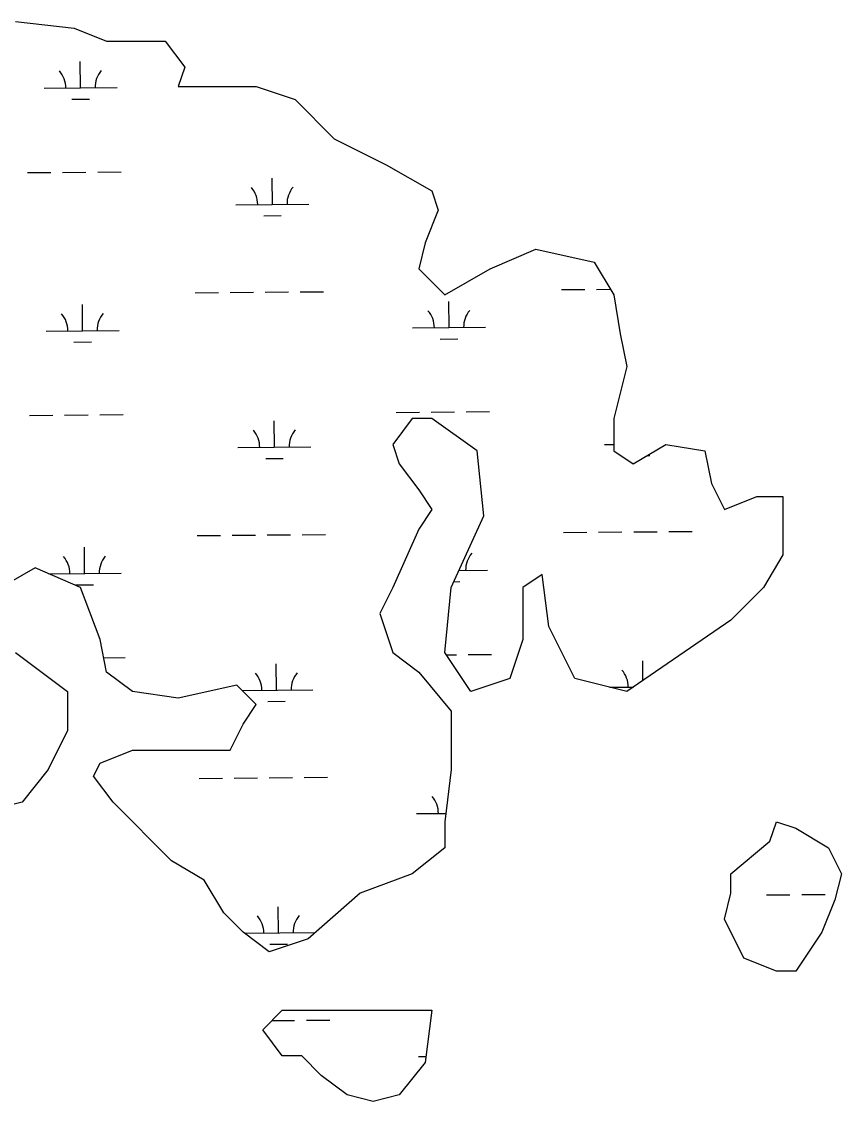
# Model space of a CAD drawing. Extents: x 3568792 to 3606828, y 529143 to 554785.
# Drawn here: x 3598946 to 3600069, y 550632 to 552112 of the extents above; entities that cross this region are included whole.
import ezdxf

# ---------------------------------------------------------------- set-up
doc = ezdxf.new("R2010")
doc.units = 0
doc.layers.add('V-TOPO-SHOR', color=7, linetype='Continuous')
doc.layers.add('V-WETL-SWMP', color=7, linetype='Continuous')

msp = doc.modelspace()

# ---------------------------------------------------------------- linework, layer by layer
at = {"layer": 'V-TOPO-SHOR'}
for p, q in [((3598937.5, 552111.7), (3599017.7, 552102.8)), ((3599017.7, 552102.8), (3599062.2, 552085)), ((3599062.2, 552085), (3599142.3, 552085)), ((3599142.3, 552085), (3599169.1, 552049.4)), ((3599169.1, 552049.4), (3599160.2, 552022.6)), ((3599160.2, 552022.6), (3599267, 552022.6)), ((3599267, 552022.6), (3599320.4, 552004.8)), ((3599320.4, 552004.8), (3599373.9, 551951.3)), ((3599373.9, 551951.3), (3599445.1, 551915.7)), ((3599445.1, 551915.7), (3599507.5, 551880)), ((3599507.5, 551880), (3599516.4, 551853.3)), ((3599516.4, 551853.3), (3599498.6, 551808.7)), ((3599498.6, 551808.7), (3599489.7, 551773.1)), ((3599587.6, 551773.1), (3599650, 551799.8)), ((3599650, 551799.8), (3599730.1, 551782)), ((3599489.7, 551773.1), (3599525.3, 551737.5)), ((3599525.3, 551737.5), (3599587.6, 551773.1)), ((3599730.1, 551782), (3599756.8, 551737.5)), ((3599756.8, 551737.5), (3599765.7, 551684)), ((3599765.7, 551684), (3599774.6, 551639.4)), ((3599774.6, 551639.4), (3599756.8, 551568.1)), ((3599480.7, 551568.1), (3599454, 551532.5)), ((3599507.5, 551568.1), (3599480.7, 551568.1)), ((3599569.8, 551523.6), (3599507.5, 551568.1)), ((3599756.8, 551568.1), (3599756.8, 551523.6)), ((3599454, 551532.5), (3599462.9, 551505.8)), ((3599578.7, 551434.5), (3599569.8, 551523.6)), ((3599756.8, 551523.6), (3599783.5, 551505.8)), ((3599783.5, 551505.8), (3599828.1, 551532.5)), ((3599828.1, 551532.5), (3599881.5, 551523.6)), ((3599881.5, 551523.6), (3599890.4, 551479)), ((3599462.9, 551505.8), (3599489.7, 551470.1)), ((3599890.4, 551479), (3599908.2, 551443.4)), ((3599489.7, 551470.1), (3599507.5, 551443.4)), ((3599908.2, 551443.4), (3599952.7, 551461.2)), ((3599952.7, 551461.2), (3599988.4, 551461.2)), ((3599988.4, 551461.2), (3599988.4, 551381)), ((3599507.5, 551443.4), (3599489.7, 551416.6)), ((3599534.2, 551336.4), (3599578.7, 551434.5)), ((3599489.7, 551416.6), (3599454, 551336.4)), ((3599988.4, 551381), (3599961.6, 551336.4)), ((3598964.2, 551363.2), (3598901.9, 551327.5)), ((3599026.6, 551336.4), (3598964.2, 551363.2)), ((3599658.9, 551354.3), (3599632.1, 551336.4)), ((3599667.8, 551283), (3599658.9, 551354.3)), ((3599053.3, 551265.1), (3599026.6, 551336.4)), ((3599454, 551336.4), (3599436.2, 551300.8)), ((3599525.3, 551247.3), (3599534.2, 551336.4)), ((3599632.1, 551336.4), (3599632.1, 551265.1)), ((3599961.6, 551336.4), (3599917.1, 551291.9)), ((3599436.2, 551300.8), (3599454, 551247.3)), ((3599703.4, 551211.7), (3599667.8, 551283)), ((3599917.1, 551291.9), (3599774.6, 551193.9)), ((3599062.2, 551220.6), (3599053.3, 551265.1)), ((3599632.1, 551265.1), (3599614.3, 551211.7)), ((3599454, 551247.3), (3599489.7, 551220.6)), ((3599560.9, 551193.9), (3599525.3, 551247.3)), ((3599097.8, 551193.9), (3599062.2, 551220.6)), ((3599489.7, 551220.6), (3599534.2, 551167.1)), ((3599614.3, 551211.7), (3599560.9, 551193.9)), ((3599774.6, 551193.9), (3599703.4, 551211.7)), ((3599240.3, 551202.8), (3599160.2, 551184.9)), ((3599267, 551176), (3599240.3, 551202.8)), ((3599160.2, 551184.9), (3599097.8, 551193.9)), ((3599249.2, 551149.3), (3599267, 551176)), ((3599534.2, 551167.1), (3599534.2, 551086.9)), ((3599231.4, 551113.6), (3599249.2, 551149.3)), ((3599053.3, 551095.8), (3599097.8, 551113.6)), ((3599097.8, 551113.6), (3599231.4, 551113.6)), ((3599044.4, 551078), (3599053.3, 551095.8)), ((3599071.1, 551042.4), (3599044.4, 551078)), ((3599534.2, 551086.9), (3599525.3, 551015.6)), ((3599151.2, 550962.2), (3599071.1, 551042.4)), ((3599525.3, 551015.6), (3599525.3, 550980)), ((3599525.3, 550980), (3599480.7, 550944.3)), ((3599195.8, 550935.4), (3599151.2, 550962.2)), ((3599480.7, 550944.3), (3599409.5, 550917.6)), ((3599222.5, 550890.9), (3599195.8, 550935.4)), ((3599409.5, 550917.6), (3599338.3, 550855.2)), ((3599249.2, 550864.1), (3599222.5, 550890.9)), ((3599284.8, 550837.4), (3599249.2, 550864.1)), ((3599338.3, 550855.2), (3599284.8, 550837.4)), ((3599981.2, 550810.7), (3599979.5, 550810.7))]:
    msp.add_line(p, q, dxfattribs=at)
for points in [[(3598937.5, 551247.3), (3599008.8, 551193.9), (3599008.8, 551140.4), (3598982, 551086.9), (3598946.4, 551042.4), (3598875.2, 551024.5)], [(3599979.5, 550810.7), (3599934.9, 550828.5), (3599908.2, 550881.9), (3599917.1, 550917.6), (3599917.1, 550944.3), (3599970.5, 550988.9), (3599979.5, 551015.6), (3600006.2, 551006.7), (3600050.7, 550980), (3600068.5, 550944.3), (3600059.6, 550908.7), (3600041.8, 550864.1), (3600006.2, 550810.7), (3599981.2, 550810.7)], [(3599462.9, 550641.3), (3599427.3, 550632.4), (3599391.7, 550641.3), (3599356.1, 550668.1), (3599329.4, 550694.8), (3599302.6, 550694.8), (3599275.9, 550730.5), (3599302.6, 550757.2), (3599418.4, 550757.2), (3599507.5, 550757.2)]]:
    msp.add_lwpolyline(points, dxfattribs=at)
at = {"layer": 'V-WETL-SWMP'}
for p, q in [((3598937.5, 552111.7), (3599017.7, 552102.8)), ((3599017.7, 552102.8), (3599062.2, 552085)), ((3599062.2, 552085), (3599142.3, 552085)), ((3599142.3, 552085), (3599169.1, 552049.4)), ((3599026.4, 552020.9), (3599026.1, 552056.9)), ((3599169.1, 552049.4), (3599160.2, 552022.6)), ((3599160.2, 552022.6), (3599267, 552022.6)), ((3599267, 552022.6), (3599320.4, 552004.8)), ((3598976.4, 552020.5), (3599076.4, 552021.3)), ((3599014.5, 552005.4), (3599038.5, 552005.6)), ((3599320.4, 552004.8), (3599373.9, 551951.3)), ((3599373.9, 551951.3), (3599445.1, 551915.7)), ((3598953.9, 551904.8), (3598985.9, 551905.1)), ((3599001.9, 551905.2), (3599033.9, 551905.5)), ((3599049.9, 551905.6), (3599081.9, 551905.9)), ((3599445.1, 551915.7), (3599507.5, 551880)), ((3599455.8, 551909.1), (3599456.7, 551909.1)), ((3599289.2, 551861.2), (3599288.8, 551897.2)), ((3599507.5, 551880), (3599516.4, 551853.3)), ((3599239.2, 551860.8), (3599339.2, 551861.7)), ((3599277.3, 551845.7), (3599301.3, 551845.9)), ((3599516.4, 551853.3), (3599498.6, 551808.7)), ((3599498.6, 551808.7), (3599489.7, 551773.1)), ((3599587.6, 551773.1), (3599650, 551799.8)), ((3599650, 551799.8), (3599730.1, 551782)), ((3599489.7, 551773.1), (3599525.3, 551737.5)), ((3599525.3, 551737.5), (3599587.6, 551773.1)), ((3599730.1, 551782), (3599756.8, 551737.5)), ((3599279.3, 551741.1), (3599311.3, 551741.3)), ((3599327.3, 551741.5), (3599359.3, 551741.7)), ((3599685.2, 551744.5), (3599717.2, 551744.8)), ((3599733.2, 551744.9), (3599752.3, 551745.1)), ((3599183.3, 551740.3), (3599215.3, 551740.5)), ((3599231.3, 551740.7), (3599263.3, 551740.9)), ((3599531.1, 551692.5), (3599530.8, 551728.5)), ((3599756.8, 551737.5), (3599765.7, 551684)), ((3599029.2, 551688.2), (3599028.9, 551724.2)), ((3598979.2, 551687.8), (3599079.2, 551688.6)), ((3599481.1, 551692), (3599581.1, 551692.9)), ((3599765.7, 551684), (3599774.6, 551639.4)), ((3599017.3, 551672.7), (3599041.3, 551672.9)), ((3599519.2, 551676.9), (3599543.2, 551677.1)), ((3599774.6, 551639.4), (3599756.8, 551568.1)), ((3598956.7, 551572.2), (3598988.7, 551572.4)), ((3599004.7, 551572.6), (3599036.7, 551572.8)), ((3599052.7, 551573), (3599084.7, 551573.3)), ((3599292, 551528.6), (3599291.7, 551564.6)), ((3599480.7, 551568.1), (3599454, 551532.5)), ((3599458.6, 551576.4), (3599490.6, 551576.7)), ((3599507.5, 551568.1), (3599480.7, 551568.1)), ((3599506.6, 551576.8), (3599538.6, 551577.1)), ((3599569.8, 551523.6), (3599507.5, 551568.1)), ((3599554.6, 551577.2), (3599586.6, 551577.5)), ((3599756.8, 551568.1), (3599756.8, 551523.6)), ((3599242, 551528.1), (3599342, 551529)), ((3599454, 551532.5), (3599462.9, 551505.8)), ((3599578.7, 551434.5), (3599569.8, 551523.6)), ((3599743.9, 551532.4), (3599756.8, 551532.5)), ((3599756.8, 551523.6), (3599783.5, 551505.8)), ((3599783.5, 551505.8), (3599828.1, 551532.5)), ((3599828.1, 551532.5), (3599881.5, 551523.6)), ((3599881.5, 551523.6), (3599890.4, 551479)), ((3599280.1, 551513), (3599304.1, 551513.2)), ((3599462.9, 551505.8), (3599489.7, 551470.1)), ((3599803, 551517.4), (3599806, 551517.5)), ((3599890.4, 551479), (3599908.2, 551443.4)), ((3599489.7, 551470.1), (3599507.5, 551443.4)), ((3599908.2, 551443.4), (3599952.7, 551461.2)), ((3599952.7, 551461.2), (3599988.4, 551461.2)), ((3599988.4, 551461.2), (3599988.4, 551381)), ((3599507.5, 551443.4), (3599489.7, 551416.6)), ((3599534.2, 551336.4), (3599578.7, 551434.5)), ((3599489.7, 551416.6), (3599454, 551336.4)), ((3599186.1, 551407.6), (3599218.1, 551407.9)), ((3599234.1, 551408), (3599266.1, 551408.3)), ((3599282.1, 551408.4), (3599314.1, 551408.7)), ((3599330.1, 551408.8), (3599362.1, 551409.1)), ((3599688, 551411.8), (3599720, 551412.1)), ((3599736, 551412.2), (3599768, 551412.5)), ((3599784, 551412.6), (3599816, 551412.9)), ((3599832, 551413), (3599864, 551413.3)), ((3599032, 551355.6), (3599031.7, 551391.6)), ((3599988.4, 551381), (3599961.6, 551336.4)), ((3598964.2, 551363.2), (3598901.9, 551327.5)), ((3599026.6, 551336.4), (3598964.2, 551363.2)), ((3599544.8, 551359.9), (3599583.9, 551360.2)), ((3598983, 551355.1), (3599082, 551356)), ((3599537.8, 551344.4), (3599546, 551344.5)), ((3599658.9, 551354.3), (3599632.1, 551336.4)), ((3599667.8, 551283), (3599658.9, 551354.3)), ((3599020.1, 551340), (3599044.1, 551340.2)), ((3599053.3, 551265.1), (3599026.6, 551336.4)), ((3599454, 551336.4), (3599436.2, 551300.8)), ((3599525.3, 551247.3), (3599534.2, 551336.4)), ((3599632.1, 551336.4), (3599632.1, 551265.1)), ((3599961.6, 551336.4), (3599917.1, 551291.9)), ((3599436.2, 551300.8), (3599454, 551247.3)), ((3599703.4, 551211.7), (3599667.8, 551283)), ((3599917.1, 551291.9), (3599774.6, 551193.9)), ((3599062.2, 551220.6), (3599053.3, 551265.1)), ((3599632.1, 551265.1), (3599614.3, 551211.7)), ((3599058.2, 551240.3), (3599087.5, 551240.6)), ((3599454, 551247.3), (3599489.7, 551220.6)), ((3599560.9, 551193.9), (3599525.3, 551247.3)), ((3599527.3, 551244.3), (3599541.4, 551244.4)), ((3599557.4, 551244.6), (3599589.4, 551244.8)), ((3599294.8, 551195.9), (3599294.5, 551231.9)), ((3599796.6, 551209), (3599796.4, 551236.1)), ((3599097.8, 551193.9), (3599062.2, 551220.6)), ((3599489.7, 551220.6), (3599534.2, 551167.1)), ((3599614.3, 551211.7), (3599560.9, 551193.9)), ((3599774.6, 551193.9), (3599703.4, 551211.7)), ((3599240.3, 551202.8), (3599160.2, 551184.9)), ((3599267, 551176), (3599240.3, 551202.8)), ((3599247.6, 551195.5), (3599344.8, 551196.3)), ((3599751, 551199.8), (3599783.6, 551200)), ((3599160.2, 551184.9), (3599097.8, 551193.9)), ((3599282.9, 551180.4), (3599306.9, 551180.6)), ((3599249.2, 551149.3), (3599267, 551176)), ((3599534.2, 551167.1), (3599534.2, 551086.9)), ((3599231.4, 551113.6), (3599249.2, 551149.3)), ((3599053.3, 551095.8), (3599097.8, 551113.6)), ((3599097.8, 551113.6), (3599231.4, 551113.6)), ((3599044.4, 551078), (3599053.3, 551095.8)), ((3599071.1, 551042.4), (3599044.4, 551078)), ((3599236.9, 551075.3), (3599268.9, 551075.6)), ((3599284.9, 551075.7), (3599316.9, 551076)), ((3599332.9, 551076.2), (3599364.9, 551076.4)), ((3599534.2, 551086.9), (3599525.3, 551015.6)), ((3599188.9, 551074.9), (3599220.9, 551075.2)), ((3599151.2, 550962.2), (3599071.1, 551042.4)), ((3599486.7, 551026.7), (3599526.7, 551027)), ((3599524.8, 551011.6), (3599525.3, 551011.6)), ((3599525.3, 551015.6), (3599525.3, 550980)), ((3599525.3, 550980), (3599480.7, 550944.3)), ((3599195.8, 550935.4), (3599151.2, 550962.2)), ((3599480.7, 550944.3), (3599409.5, 550917.6)), ((3599222.5, 550890.9), (3599195.8, 550935.4)), ((3599409.5, 550917.6), (3599338.3, 550855.2)), ((3599966.1, 550915.3), (3599998.1, 550915.6)), ((3600014.1, 550915.7), (3600046.1, 550916)), ((3599297.6, 550863.2), (3599297.3, 550899.2)), ((3599249.2, 550864.1), (3599222.5, 550890.9)), ((3599284.8, 550837.4), (3599249.2, 550864.1)), ((3599250.9, 550862.8), (3599347.6, 550863.7)), ((3599338.3, 550855.2), (3599284.8, 550837.4)), ((3599285.7, 550847.7), (3599309.7, 550847.9)), ((3599288.6, 550743.1), (3599319.7, 550743.4)), ((3599335.7, 550743.5), (3599367.7, 550743.8)), ((3599489.5, 550694), (3599499.6, 550694.1))]:
    msp.add_line(p, q, dxfattribs=at)
msp.add_lwpolyline([(3598937.5, 551247.3), (3599008.8, 551193.9), (3599008.8, 551140.4), (3598982, 551086.9), (3598946.4, 551042.4), (3598875.2, 551024.5)], dxfattribs=at)
for points in [[(3599917.1, 550944.3), (3599970.5, 550988.9), (3599979.5, 551015.6), (3600006.2, 551006.7), (3600050.7, 550980), (3600068.5, 550944.3), (3600059.6, 550908.7), (3600041.8, 550864.1), (3600006.2, 550810.7), (3599979.5, 550810.7), (3599934.9, 550828.5), (3599908.2, 550881.9), (3599917.1, 550917.6)], [(3599418.4, 550757.2), (3599507.5, 550757.2), (3599498.6, 550685.9), (3599462.9, 550641.3), (3599427.3, 550632.4), (3599391.7, 550641.3), (3599356.1, 550668.1), (3599329.4, 550694.8), (3599302.6, 550694.8), (3599275.9, 550730.5), (3599302.6, 550757.2)]]:
    msp.add_lwpolyline(points, close=True, dxfattribs=at)
for centre, start, end in [((3598971.1, 552020.9), 359.7115, 41.2552), ((3599081.6, 552021.8), 139.7115, 181.2552), ((3599233.9, 551861.2), 359.7115, 41.2552), ((3599344.4, 551862.2), 139.7115, 181.2552), ((3599084.4, 551689.2), 139.7115, 181.2552), ((3599475.8, 551692.5), 359.7115, 41.2552), ((3599586.3, 551693.4), 139.7115, 181.2552), ((3598973.9, 551688.2), 359.7115, 41.2552), ((3599236.7, 551528.6), 359.7115, 41.2552), ((3599347.2, 551529.5), 139.7115, 181.2552), ((3598976.7, 551355.6), 359.7115, 41.2552), ((3599087.2, 551356.5), 139.7115, 181.2552), ((3599589.1, 551360.7), 139.7115, 181.2552), ((3599239.5, 551195.9), 359.7115, 41.2552), ((3599350, 551196.8), 139.7115, 181.2552), ((3599741.4, 551200.1), 359.7115, 41.2552), ((3599481.4, 551027.1), 359.7115, 41.2552), ((3599242.3, 550863.3), 359.7115, 41.2552), ((3599352.8, 550864.2), 139.7115, 181.2552)]:
    msp.add_arc(centre, 35.2, start, end, dxfattribs=at)

doc.saveas('drawing.dxf')
